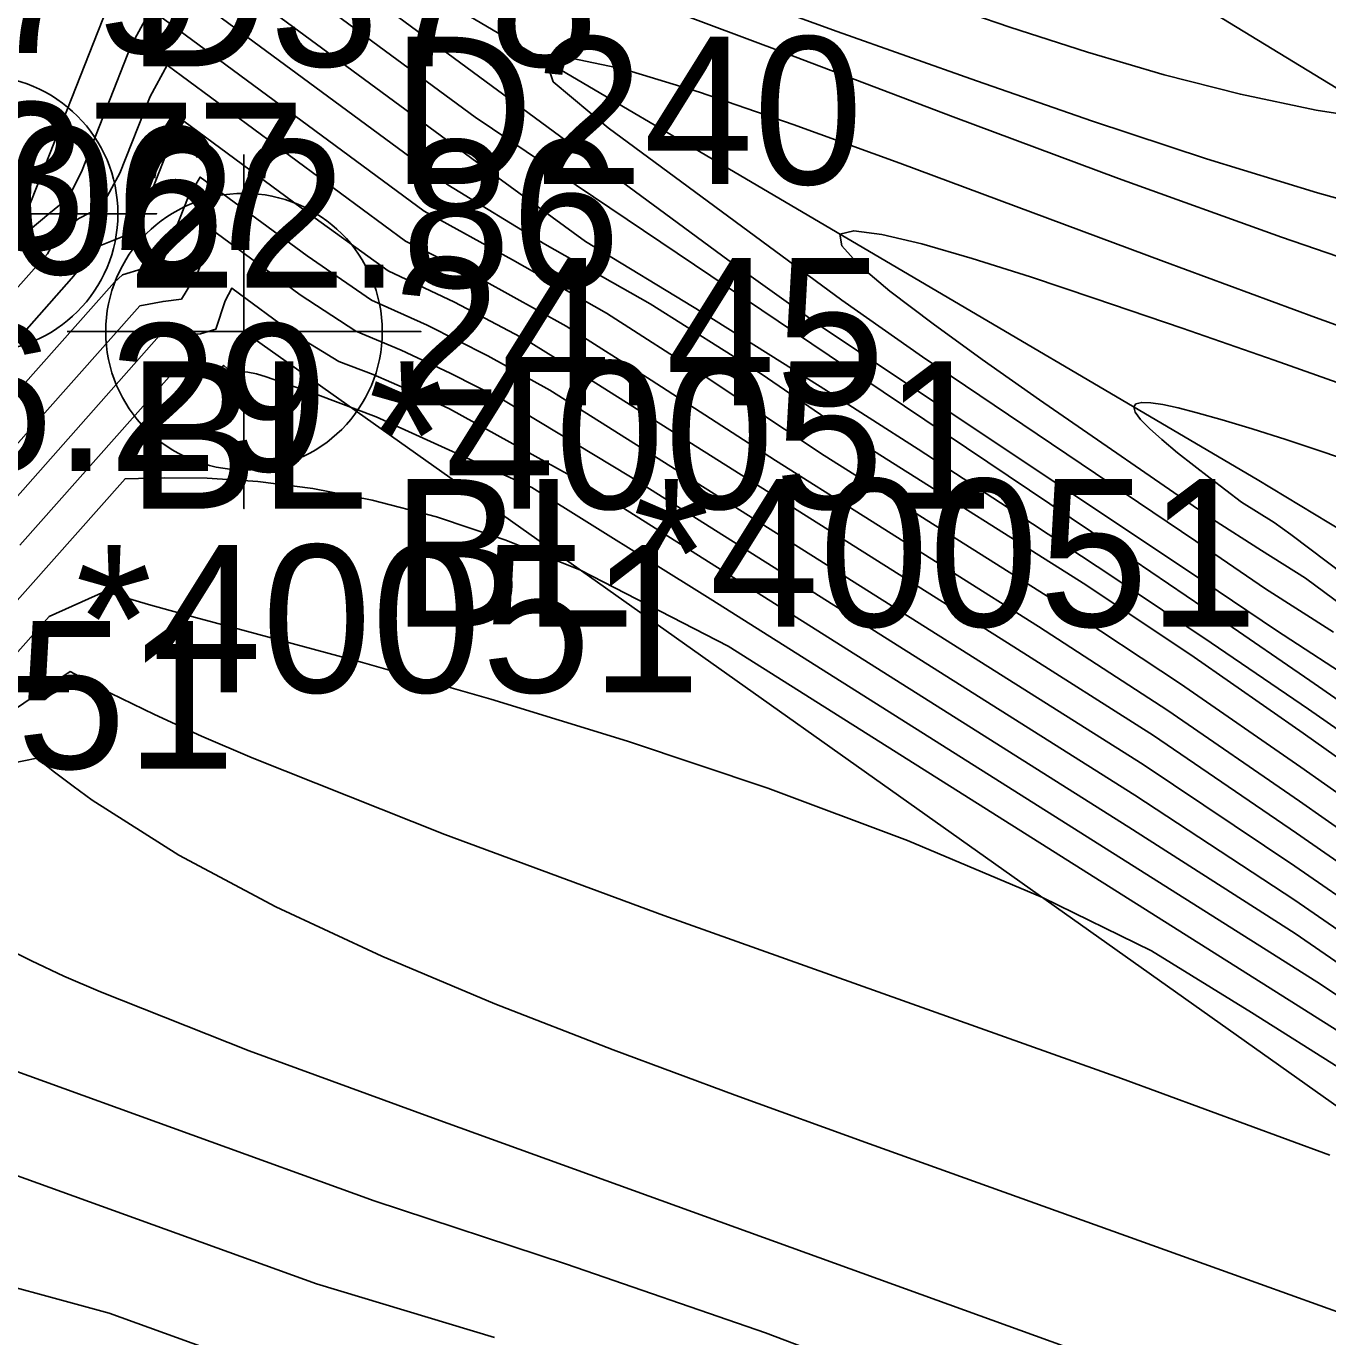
# Model space of a CAD drawing. Extents: x 2356077 to 2359823, y 225951 to 227822.
# Drawn here: x 2356609.36 to 2356631.42, y 227253.32 to 227275.54 of the extents above; entities that cross this region are included whole.
import ezdxf

# ---------------------------------------------------------------- set-up
doc = ezdxf.new("R2010")
doc.units = 0
for name, color, linetype in [('DTM Contours Major', 7, 'Continuous'), ('DTM Contours Minor', 7, 'Continuous'), ('Exist DTM Breakline', 7, 'Continuous'), ('Exist DTM Breakline Cogo Comment', 7, 'Continuous'), ('Exist DTM Breakline Cogo Elevation', 7, 'Continuous'), ('Exist DTM Breakline Cogo Number', 7, 'Continuous'), ('Exist DTM Breakline Cogo Point CELL', 7, 'Continuous'), ('PH Exist DTM Breakline', 7, 'Continuous')]:
    doc.layers.add(name, color=color, linetype=linetype)

msp = doc.modelspace()

# ---------------------------------------------------------------- linework, layer by layer
at = {"layer": 'DTM Contours Major'}
for points in [[(2356611.183, 227276.779), (2356616.506, 227272.852), (2356618.154, 227271.845), (2356619.936, 227270.83), (2356621.821, 227269.644), (2356623.723, 227268.342), (2356627.325, 227266.068), (2356629.157, 227264.842), (2356631.007, 227263.553), (2356632.837, 227262.256), (2356634.704, 227260.914), (2356636.535, 227259.584), (2356641.772, 227255.748), (2356643.418, 227254.55), (2356645.885, 227252.778), (2356649.521, 227250.182), (2356650.759, 227249.291), (2356653.555, 227247.255), (2356655.057, 227246.156), (2356656.519, 227245.042), (2356657.805, 227243.982), (2356659.162, 227242.887), (2356680.113, 227226.806)], [(2356607.147, 227276.409), (2356607.215, 227273.657), (2356607.387, 227272.842), (2356607.781, 227272.385), (2356607.903, 227272.264), (2356608.01, 227272.199), (2356608.202, 227272.148), (2356608.333, 227271.971), (2356608.43, 227271.94), (2356608.517, 227271.924), (2356608.603, 227271.922), (2356608.687, 227271.931), (2356608.77, 227271.952), (2356608.853, 227271.983), (2356608.936, 227272.025), (2356609.025, 227272.078), (2356609.114, 227272.142), (2356609.3, 227272.293), (2356609.362, 227272.359), (2356609.375, 227272.402), (2356610.806, 227276.035)], [(2356633.559, 227258.86), (2356630.862, 227260.722), (2356628.155, 227262.501), (2356619.606, 227267.898), (2356617.451, 227269.196), (2356616.549, 227269.657), (2356615.716, 227270.048), (2356614.949, 227270.369), (2356614.006, 227270.986), (2356612.582, 227272.037), (2356612.427, 227271.772), (2356612.264, 227271.36), (2356611.991, 227270.912), (2356611.683, 227270.873), (2356611.288, 227270.8), (2356609.048, 227268.276)], [(2356632.123, 227269.306), (2356630.512, 227269.879), (2356628.953, 227270.422), (2356627.475, 227270.925), (2356626.384, 227271.287), (2356625.395, 227271.6), (2356624.544, 227271.847), (2356623.864, 227272.01), (2356623.389, 227272.071), (2356623.155, 227272.015), (2356623.189, 227271.817), (2356623.483, 227271.489), (2356624.001, 227271.047), (2356624.734, 227270.493), (2356625.564, 227269.889), (2356626.537, 227269.207), (2356629.471, 227267.182), (2356630.297, 227266.651), (2356631.045, 227266.179), (2356633.449, 227264.401)], [(2356631.457, 227256.4), (2356627.927, 227257.701), (2356620.169, 227260.464), (2356616.455, 227261.833), (2356613.191, 227263.133), (2356612.332, 227263.505), (2356611.534, 227263.871), (2356610.793, 227264.234), (2356610.108, 227264.598), (2356609.087, 227263.903)], [(2356613.316, 227252.801), (2356610.769, 227253.722), (2356608.066, 227254.452), (2356605.222, 227253.532), (2356602.822, 227253.344), (2356600.732, 227253.241)]]:
    msp.add_lwpolyline(points, dxfattribs=at)
at = {"layer": 'DTM Contours Minor'}
for points in [[(2356611.038, 227278.37), (2356616.97, 227273.997), (2356623.542, 227269.572), (2356628.124, 227266.49), (2356629.623, 227265.472), (2356631.118, 227264.448), (2356632.613, 227263.411), (2356634.656, 227261.972), (2356636.693, 227260.515), (2356638.709, 227259.058), (2356647.89, 227252.365), (2356649, 227251.551), (2356650.109, 227250.73), (2356651.211, 227249.932), (2356652.667, 227248.799), (2356654.148, 227247.659), (2356658.961, 227243.924), (2356660.733, 227242.556), (2356663.505, 227240.437), (2356666.44, 227238.212), (2356672.552, 227233.527), (2356688.137, 227221.564)], [(2356610.963, 227277.684), (2356616.997, 227273.233), (2356618.844, 227271.887), (2356620.813, 227270.688), (2356622.817, 227269.431), (2356624.479, 227268.368), (2356626.138, 227267.29), (2356627.794, 227266.195), (2356629.447, 227265.085), (2356631.095, 227263.958), (2356632.737, 227262.816), (2356634.668, 227261.45), (2356636.58, 227260.076), (2356638.463, 227258.708), (2356643.838, 227254.782), (2356649.701, 227250.549), (2356650.896, 227249.678), (2356652.337, 227248.617), (2356655.45, 227246.308), (2356657.085, 227245.072), (2356658.469, 227243.932), (2356659.964, 227242.73), (2356682.675, 227225.298)], [(2356613.446, 227277.336), (2356621.253, 227271.577), (2356622.878, 227270.42), (2356629.062, 227266.298), (2356630.554, 227265.295), (2356631.993, 227264.353)], [(2356633.073, 227272.206), (2356631.251, 227272.711), (2356629.368, 227273.291), (2356627.436, 227273.929), (2356625.468, 227274.61), (2356623.107, 227275.451), (2356620.767, 227276.302)], [(2356633.321, 227271.042), (2356630.638, 227271.962), (2356627.876, 227272.959), (2356625.075, 227274.003), (2356622.234, 227275.079), (2356619.542, 227276.091)], [(2356648.417, 227275.856), (2356647.182, 227275.457), (2356645.955, 227275.113), (2356645.015, 227274.881), (2356644.087, 227274.678), (2356643.165, 227274.501), (2356642.245, 227274.346), (2356641.32, 227274.209), (2356640.386, 227274.086), (2356639.12, 227273.942), (2356637.83, 227273.829), (2356636.52, 227273.758), (2356635.193, 227273.741), (2356633.853, 227273.791), (2356632.504, 227273.918), (2356631.227, 227274.117), (2356629.943, 227274.386), (2356628.65, 227274.715), (2356627.348, 227275.097), (2356626.035, 227275.52), (2356624.71, 227275.977)], [(2356609.256, 227271.943), (2356609.747, 227272.358), (2356610.08, 227272.627), (2356610.31, 227273.099), (2356611.137, 227275.201), (2356611.474, 227275.822), (2356616.107, 227272.405), (2356617.603, 227271.577), (2356619.2, 227270.673), (2356620.888, 227269.591), (2356622.886, 227268.262), (2356626.911, 227265.721), (2356628.928, 227264.388), (2356630.968, 227262.975), (2356632.974, 227261.563)], [(2356633.766, 227269.678), (2356631.216, 227270.599), (2356628.647, 227271.548), (2356624.168, 227273.215), (2356622.362, 227273.872), (2356620.776, 227274.418), (2356619.494, 227274.809), (2356618.6, 227274.999), (2356618.176, 227274.945), (2356618.293, 227274.598), (2356619.223, 227273.816), (2356623.184, 227270.895), (2356624.551, 227269.934), (2356629.184, 227266.807), (2356630.37, 227266), (2356631.52, 227265.266)], [(2356608.769, 227270.61), (2356609.72, 227271.682), (2356609.913, 227272.024), (2356610.252, 227272.28), (2356610.639, 227272.479), (2356610.95, 227273.049), (2356611.46, 227274.345), (2356611.749, 227274.877), (2356615.789, 227271.897), (2356617.105, 227271.231), (2356618.516, 227270.455), (2356619.952, 227269.539), (2356622.063, 227268.173), (2356626.518, 227265.361), (2356628.713, 227263.938), (2356630.944, 227262.401), (2356633.121, 227260.876)], [(2356608.857, 227269.826), (2356610.128, 227271.259), (2356610.399, 227271.584), (2356610.62, 227271.823), (2356610.986, 227271.969), (2356611.334, 227272.348), (2356611.787, 227273.499), (2356612.032, 227273.927), (2356614.258, 227272.284), (2356615.498, 227271.393), (2356616.621, 227270.859), (2356617.839, 227270.214), (2356619.014, 227269.489), (2356626.102, 227265.015), (2356628.47, 227263.514), (2356630.893, 227261.859), (2356633.235, 227260.231)], [(2356633.382, 227259.555), (2356630.866, 227261.297), (2356628.295, 227263.021), (2356618.239, 227269.369), (2356617.185, 227269.953), (2356616.159, 227270.47), (2356615.215, 227270.893), (2356614.121, 227271.643), (2356612.309, 227272.98), (2356612.109, 227272.641), (2356611.679, 227271.55), (2356611.329, 227271.426), (2356610.992, 227271.326), (2356610.859, 227271.2), (2356608.948, 227269.046)], [(2356633.758, 227258.167), (2356630.872, 227260.157), (2356628.049, 227261.959), (2356618.794, 227267.802), (2356616.535, 227269.052), (2356615.866, 227269.364), (2356615.242, 227269.631), (2356614.659, 227269.853), (2356613.904, 227270.319), (2356612.849, 227271.098), (2356612.736, 227270.882), (2356612.577, 227270.4), (2356612.316, 227270.322), (2356612.064, 227270.316), (2356611.819, 227270.297), (2356611.617, 227270.288), (2356608.568, 227266.85)], [(2356634.004, 227257.498), (2356631.238, 227259.337), (2356620.953, 227265.83), (2356617.933, 227267.718), (2356615.296, 227268.917), (2356614.305, 227269.289), (2356613.427, 227269.596), (2356613.266, 227269.644), (2356613.116, 227269.673), (2356612.971, 227269.689), (2356612.826, 227269.682), (2356612.71, 227269.789), (2356612.502, 227269.631), (2356611.829, 227269.644), (2356609.255, 227266.743)], [(2356632.758, 227267.839), (2356631.339, 227268.324), (2356630.71, 227268.532), (2356630.14, 227268.713), (2356629.631, 227268.868), (2356629.188, 227268.992), (2356628.885, 227269.069), (2356628.629, 227269.124), (2356628.422, 227269.155), (2356628.269, 227269.16), (2356628.171, 227269.137), (2356628.133, 227269.084), (2356628.159, 227268.996), (2356628.249, 227268.873), (2356628.4, 227268.718), (2356628.61, 227268.529), (2356628.875, 227268.308), (2356629.428, 227267.874), (2356629.961, 227267.472), (2356630.515, 227267.122), (2356630.798, 227266.921), (2356632.915, 227265.321)], [(2356632.406, 227257.991), (2356621.262, 227265.027), (2356618.759, 227266.315), (2356617.491, 227266.825), (2356616.316, 227267.218), (2356615.227, 227267.506), (2356614.219, 227267.703), (2356613.287, 227267.822), (2356612.426, 227267.876), (2356611.709, 227267.881), (2356611.038, 227267.866), (2356608.583, 227265.101)], [(2356636.435, 227254.839), (2356630.133, 227258.818), (2356628.434, 227259.864), (2356626.585, 227260.765), (2356624.302, 227261.736), (2356621.933, 227262.62), (2356619.553, 227263.418), (2356617.237, 227264.128), (2356615.06, 227264.75), (2356613.098, 227265.282), (2356612.233, 227265.513), (2356611.432, 227265.733), (2356610.692, 227265.952), (2356609.749, 227265.533), (2356608.598, 227264.235)], [(2356632.293, 227253.486), (2356630.285, 227254.213), (2356623.654, 227256.59), (2356621.378, 227257.418), (2356619.312, 227258.186), (2356617.307, 227258.967), (2356615.391, 227259.77), (2356613.595, 227260.606), (2356611.947, 227261.486), (2356610.479, 227262.418), (2356610.155, 227262.652), (2356609.843, 227262.89), (2356609.542, 227263.132), (2356609.1, 227263.036)], [(2356631.344, 227251.571), (2356616.248, 227257.032), (2356613.142, 227258.166), (2356610.618, 227259.168), (2356610.002, 227259.435), (2356609.451, 227259.692), (2356608.961, 227259.943)], [(2356625.217, 227252.129), (2356621.895, 227253.387), (2356618.518, 227254.55), (2356615.26, 227255.625), (2356609.079, 227257.861)], [(2356617.301, 227253.31), (2356614.281, 227254.216), (2356608.474, 227256.316)]]:
    msp.add_lwpolyline(points, dxfattribs=at)
at = {"layer": 'Exist DTM Breakline'}
msp.add_lwpolyline([(2356613.053, 227270.361), (2356650.333, 227243.926), (2356697.977, 227215.131), (2356733.42, 227198.56), (2356756.55, 227184.242), (2356802.729, 227156.081), (2356830.777, 227139.335)], dxfattribs=at)
at = {"layer": 'Exist DTM Breakline Cogo Point CELL'}
for points in [[(2356608.572, 227275.358), (2356608.572, 227269.358), (2356608.572, 227272.358), (2356611.572, 227272.358), (2356605.572, 227272.358)], [(2356613.053, 227273.361), (2356613.053, 227267.361), (2356613.053, 227270.361), (2356616.053, 227270.361), (2356610.053, 227270.361)]]:
    msp.add_lwpolyline(points, dxfattribs=at)
for centre in [(2356608.572, 227272.358), (2356613.053, 227270.361)]:
    msp.add_circle(centre, 2.344, dxfattribs=at)
at = {"layer": 'PH Exist DTM Breakline'}
for points in [[(2356874.006, 227127.776), (2356827.187, 227157.253), (2356798.45, 227174.201), (2356773.903, 227189.099), (2356754.358, 227199.973), (2356736.653, 227209.957), (2356718.488, 227220.641), (2356700.429, 227231.907), (2356681.257, 227242.915), (2356663.176, 227254.535), (2356644.166, 227266.793), (2356622.923, 227279.772), (2356610.333, 227287.071), (2356602.922, 227291.069), (2356601.494, 227294.51)], [(2356595.251, 227285.48), (2356610.292, 227279.585), (2356630.224, 227267.853), (2356651.648, 227254.925), (2356672.172, 227242.038), (2356694.087, 227228.261), (2356715.804, 227214.703), (2356738.018, 227201.132), (2356760.194, 227188.688), (2356783.837, 227175.884), (2356808.534, 227162.068)]]:
    msp.add_lwpolyline(points, dxfattribs=at)

# ---------------------------------------------------------------- texts
at = {"layer": 'Exist DTM Breakline Cogo Comment'}
for s, p in [('BL*40051', (2356611.072, 227267.358)), ('BL*40051', (2356615.553, 227265.361)), ('EL*40051', (2356606.107, 227264.245)), ('EL*40051', (2356598.227, 227262.953))]:
    msp.add_text(s, height=2.5, dxfattribs=at).set_placement(p)
at = {"layer": 'Exist DTM Breakline Cogo Elevation'}
for s, p in [('24.06', (2356604.369, 227271.335)), ('22.86', (2356611.072, 227271.108)), ('24.45', (2356615.553, 227269.111)), ('26.29', (2356606.107, 227267.995))]:
    msp.add_text(s, height=2.5, dxfattribs=at).set_placement(p)
at = {"layer": 'Exist DTM Breakline Cogo Number'}
for s, p in [('D379', (2356604.369, 227275.085)), ('D378', (2356611.072, 227274.858)), ('D240', (2356615.553, 227272.861)), ('D377', (2356606.107, 227271.745))]:
    msp.add_text(s, height=2.5, dxfattribs=at).set_placement(p)

doc.saveas('drawing.dxf')
